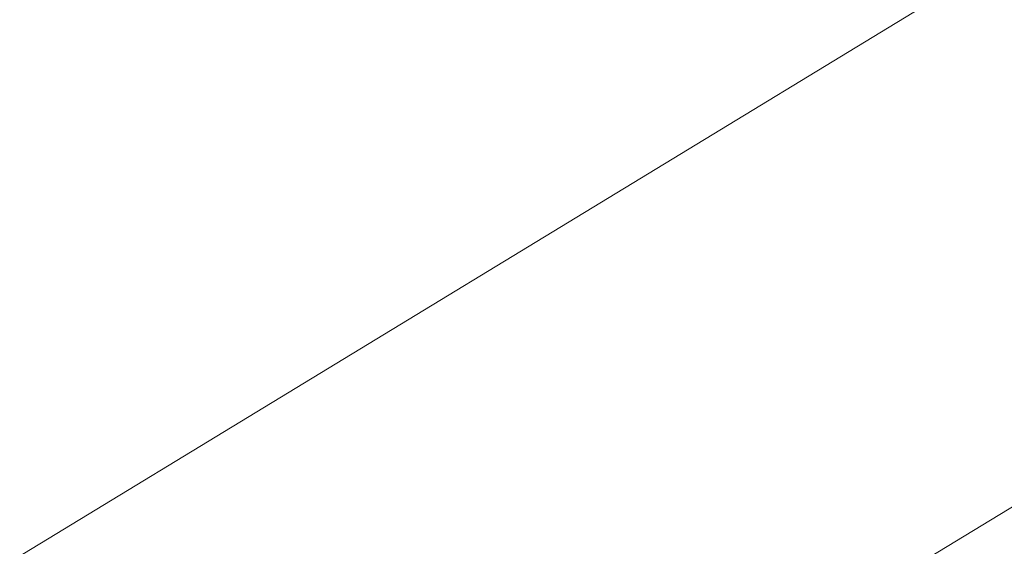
# Model space of a CAD drawing. Extents: x 1620613 to 1693141, y 557269 to 607790.
# Tile 682 of 1056: x 1620831.323 to 1620831.708, y 607315.055 to 607315.261. Entities that reach past the tile are written whole.
import ezdxf

# ---------------------------------------------------------------- set-up
doc = ezdxf.new("R2010")
doc.units = 0
doc.header["$LTSCALE"] = 10
doc.header["$MEASUREMENT"] = 0
for name, pattern in [('DGN Style 2', [7.346996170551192, 4.408197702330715, -2.938798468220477]), ('DGN Style 3', [10.28579463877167, 7.346996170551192, -2.938798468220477]), ('DGN Style 5', [5.142897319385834, 2.204098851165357, -2.938798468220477])]:
    doc.linetypes.add(name, pattern=pattern)
for name, color, linetype, lineweight in [('DT_X_Contour_Minor', 136, 'DGN Style 3', 0), ('PV_X_Driveway', 7, 'DGN Style 5', 0), ('SV_X_Top_of_Bank', 97, 'DGN Style 2', 0)]:
    doc.layers.add(name, color=color, linetype=linetype, lineweight=lineweight)

# ---------------------------------------------------------------- blocks, each defined once
blk = doc.blocks.new('*U1004')
at = {"layer": 'DT_X_Contour_Minor', "transparency": 33554559, "flags": 128}
for points, elevation in [([(-15.21616715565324, 53.13950447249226), (-19.81874134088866, 49.86354265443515), (-20.72156229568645, 49.22141635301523), (-21.45749336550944, 48.69902108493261), (-22.02653455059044, 48.29635685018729), (-22.42868585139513, 48.01342364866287), (-23.27856947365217, 47.41857648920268), (-23.80416834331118, 46.98556298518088), (-24.74355223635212, 46.13265784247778), (-26.09672115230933, 44.85986106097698), (-27.86367509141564, 43.16717264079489), (-33.12726562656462, 38.09348133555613), (-34.87997650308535, 36.41065848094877), (-36.19041623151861, 35.16745839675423), (-37.05858481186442, 34.36388108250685), (-37.48448224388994, 33.99992653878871), (-38.03051386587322, 33.61554478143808), (-38.21858775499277, 33.48693160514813), (-38.37328570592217, 33.38937839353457), (-38.49460771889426, 33.32288514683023), (-38.5825537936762, 33.28745186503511), (-38.77257540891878, 33.23437640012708), (-38.88521126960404, 33.17604471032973), (-39.08060264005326, 33.04085623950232), (-39.3587495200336, 32.82881098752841), (-39.71965190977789, 32.53990895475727), (-40.79239896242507, 31.66702782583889), (-41.21281239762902, 31.37527341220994), (-41.66949241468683, 31.15467101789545), (-42.16243901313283, 31.00522064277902), (-42.6916521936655, 30.92692228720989), (-44.15124278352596, 30.8129960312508), (-44.65910627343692, 30.77541925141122), (-45.08800380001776, 30.74813360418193), (-45.43793536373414, 30.73113908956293), (-45.7089009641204, 30.72443570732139), (-46.78915318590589, 30.71716589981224), (-50.25550565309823, 29.22997960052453), (-51.06818505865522, 28.88110715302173), (-52.02064364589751, 28.47185536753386), (-53.11288141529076, 28.00222424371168), (-54.34489836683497, 27.47221378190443), (-57.81664914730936, 25.97834676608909), (-59.108489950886, 25.4196177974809), (-60.38019927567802, 24.86383115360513), (-61.63177712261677, 24.31098683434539), (-62.86322349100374, 23.76108483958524), (-66.12023850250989, 22.29860262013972), (-67.36429721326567, 21.74074830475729), (-68.65371208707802, 21.16404702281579), (-69.9884831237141, 20.56849877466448), (-71.36861032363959, 19.95410356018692), (-75.10942440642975, 18.29058703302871), (-76.51567851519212, 17.66446206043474), (-77.92883027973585, 17.03372453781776), (-79.34887969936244, 16.39837446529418), (-80.77582677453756, 15.75841184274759), (-84.59021584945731, 14.04569478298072), (-85.96780275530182, 13.42649090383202), (-87.23977166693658, 12.8534170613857), (-88.40612258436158, 12.32647325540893), (-89.46685550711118, 11.84565948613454), (-92.15465264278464, 10.62499615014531), (-93.16140094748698, 10.16824392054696), (-94.16579800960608, 9.713484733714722), (-95.16784382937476, 9.260718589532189), (-96.16753840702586, 8.809945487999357), (-98.83025562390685, 7.610541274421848), (-99.75191201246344, 7.19545492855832), (-100.5198432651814, 6.84974905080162), (-101.1340493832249, 6.573423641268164), (-101.5945303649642, 6.366478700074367), (-102.6175128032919, 5.907132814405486), (-103.011255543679, 5.728681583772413), (-103.425246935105, 5.537837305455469), (-103.8594869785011, 5.334599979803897), (-104.3139756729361, 5.1189696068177), (-105.5529437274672, 4.527431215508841), (-105.9805033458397, 4.32358178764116), (-106.3339561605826, 4.1556872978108), (-106.613302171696, 4.023747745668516), (-106.818541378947, 3.927763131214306), (-107.2670368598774, 3.719744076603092), (-107.4843943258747, 3.619638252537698), (-107.8000951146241, 3.475335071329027), (-108.2141392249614, 3.286834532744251), (-108.7265266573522, 3.054136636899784), (-110.2240175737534, 2.374679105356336), (-110.7152033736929, 2.152073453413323), (-111.0656425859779, 1.993849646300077), (-111.2753352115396, 1.900007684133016), (-111.3442812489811, 1.870547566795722), (-111.3404752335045, 1.87782971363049), (-111.3429190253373, 1.878463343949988), (-111.3531049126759, 1.874902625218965), (-111.371032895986, 1.867147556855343), (-111.3967029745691, 1.855198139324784), (-111.4754793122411, 1.817740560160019), (-111.5018743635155, 1.805381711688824), (-111.5219772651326, 1.796398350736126), (-111.5357880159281, 1.79079047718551), (-111.5433066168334, 1.788558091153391), (-111.5549666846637, 1.787105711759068), (-111.5624210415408, 1.784814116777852), (-111.5760390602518, 1.779028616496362), (-111.5958207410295, 1.769749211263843), (-111.6217660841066, 1.756975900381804), (-111.6991718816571, 1.718255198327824), (-111.7342200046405, 1.700687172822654), (-111.7813100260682, 1.677023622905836), (-111.8404419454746, 1.647264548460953), (-111.9116157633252, 1.611409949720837), (-112.2718580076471, 1.429865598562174), (-113.0350606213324, -0.2474059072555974), (-113.2177541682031, -0.6502334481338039), (-113.4387479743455, -1.13988542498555), (-113.6980420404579, -1.716361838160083), (-113.9956363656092, -2.379662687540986), (-114.8402882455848, -4.264230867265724), (-115.2146300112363, -4.99066763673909), (-115.7041663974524, -5.756551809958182), (-116.3088974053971, -6.561883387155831), (-117.0288230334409, -7.406662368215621), (-120.6572634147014, -11.44100822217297), (-121.7109238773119, -12.4702595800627), (-121.9242665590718, -12.67251216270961), (-122.1127258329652, -12.838162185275), (-122.2763016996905, -12.96720964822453), (-122.4149941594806, -13.0596545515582), (-122.7516628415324, -13.25737088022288), (-123.1181484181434, -13.47519358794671), (-123.9651036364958, -13.98037446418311), (-125.2925284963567, -14.77291350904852), (-127.1004229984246, -15.85281072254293), (-132.5621011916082, -19.11568085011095), (-134.3564604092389, -20.18775530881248), (-135.643279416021, -20.95682608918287), (-136.4225582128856, -21.4228931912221), (-136.6942967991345, -21.5859566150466), (-136.7422127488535, -21.61678750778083), (-136.7928334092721, -21.64935871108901), (-136.9087584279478, -21.72394915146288), (-137.0899878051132, -21.84055882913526), (-137.3365215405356, -21.99918774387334), (-138.0810173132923, -22.47822383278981), (-138.3978712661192, -22.6746115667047), (-138.790061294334, -22.90449770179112), (-139.2575873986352, -23.16788223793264), (-139.8004495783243, -23.46476517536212), (-142.5095905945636, -24.92838181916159), (-153.1870326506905, -30.13426355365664), (-155.2248335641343, -31.12493864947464), (-156.7621897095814, -31.86587176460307), (-157.7991010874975, -32.35706289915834), (-158.3355676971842, -32.59851205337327), (-159.0988856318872, -32.90938715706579), (-159.3740378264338, -33.02320973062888), (-159.6270059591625, -33.13152112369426), (-159.8577900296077, -33.23432133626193), (-160.0663900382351, -33.33161036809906), (-160.5930779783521, -33.58369954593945), (-160.8051329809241, -33.66154300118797), (-161.0462820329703, -33.70600648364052), (-161.3165251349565, -33.71708999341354), (-161.615862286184, -33.69479353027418), (-162.4528867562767, -33.59082966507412), (-162.9269289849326, -33.66899306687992), (-163.721287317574, -33.98145617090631), (-164.8359617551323, -34.52821897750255), (-166.2709522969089, -35.30928148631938), (-170.5246818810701, -37.7045144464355), (-172.1231266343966, -38.57648387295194), (-173.7281637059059, -39.39596743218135), (-175.339793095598, -40.16296512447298), (-176.9580148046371, -40.87747694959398), (-181.2820624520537, -42.71286066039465), (-182.7909117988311, -43.35069092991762), (-184.0744241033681, -43.88764395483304), (-185.1325993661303, -44.32371973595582), (-185.9654375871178, -44.65891827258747), (-187.8858901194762, -45.41827804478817), (-188.520472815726, -45.67012349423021), (-188.9838815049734, -45.85614001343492), (-189.2761161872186, -45.97632760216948), (-189.3971768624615, -46.0306862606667), (-189.4917733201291, -46.08787077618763), (-189.8211518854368, -46.28819430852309), (-190.7383402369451, -46.84627651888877), (-192.2433383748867, -47.76211740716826), (-194.3361462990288, -49.03571697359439), (-200.7007138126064, -52.90899405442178), (-202.8180694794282, -54.19743101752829), (-204.3967108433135, -55.15778409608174), (-205.4366379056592, -55.79005328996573), (-205.9378506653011, -56.09423859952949), (-206.5561322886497, -56.46795424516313), (-206.8614067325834, -56.64589492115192), (-207.3135188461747, -56.89943021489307), (-207.912468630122, -57.22856012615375), (-208.6582560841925, -57.63328465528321), (-212.4812187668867, -59.69838656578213), (-217.9525532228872, -61.78625121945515), (-218.9816974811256, -62.17902329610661), (-219.7242726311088, -62.46254038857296), (-220.1802786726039, -62.63680249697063), (-220.3497156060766, -62.70180962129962), (-220.4194552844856, -62.72948864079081), (-220.8007980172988, -62.87632058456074), (-221.8925214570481, -63.29605715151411), (-223.6946256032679, -63.98869834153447), (-226.2071104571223, -64.95424415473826), (-233.8542443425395, -67.8929058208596), (-236.4554405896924, -68.89391066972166), (-238.5236789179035, -69.69292896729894), (-240.0589593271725, -70.28996071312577), (-241.0612818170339, -70.68500590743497), (-243.0235312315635, -71.46914435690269), (-243.7578034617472, -71.7613185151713), (-244.4889330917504, -72.04973715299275), (-245.2169201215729, -72.33440027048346), (-245.9417645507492, -72.61530786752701), (-247.8704928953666, -73.35938743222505), (-248.5630352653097, -73.6199460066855), (-249.1941161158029, -73.8435620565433), (-249.7637354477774, -74.0302355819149), (-250.271893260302, -74.17996658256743), (-251.5450320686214, -74.52999255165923), (-252.0702619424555, -74.6602527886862), (-252.691097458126, -74.78851402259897), (-253.4075386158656, -74.91477625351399), (-254.2195854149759, -75.03903948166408), (-256.5125177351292, -75.36774275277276), (-256.9049860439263, -75.59858398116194), (-256.3626917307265, -76.04458021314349), (-254.8856347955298, -76.705731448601), (-252.4738152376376, -77.58203768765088), (-244.7959462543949, -80.20572766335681), (-242.204642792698, -81.01907846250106), (-240.1891341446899, -81.49136337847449), (-238.7494203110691, -81.62258241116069), (-237.8855012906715, -81.41273556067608), (-236.3494436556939, -80.39838944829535), (-235.4562545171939, -80.28305411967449), (-233.928730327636, -80.69780771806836), (-231.7668710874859, -81.64265024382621), (-228.9706767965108, -83.11758169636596), (-220.6683786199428, -87.75751747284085), (-217.8834685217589, -89.27032145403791), (-215.7554618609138, -90.32878156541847), (-214.2843586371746, -90.93289780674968), (-213.4701588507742, -91.08267017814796), (-212.174830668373, -90.87627134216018), (-211.6545913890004, -90.75436087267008), (-211.0653696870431, -90.54342859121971), (-210.4071655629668, -90.2434744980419), (-209.6799790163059, -89.85449859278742), (-207.6488383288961, -88.69853376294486), (-206.8963358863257, -88.28145190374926), (-206.1621840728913, -87.89717994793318), (-205.4463828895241, -87.54571789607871), (-204.7489323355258, -87.22706574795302), (-202.9135316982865, -86.42107322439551), (-202.161806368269, -86.10027413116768), (-201.2831808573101, -85.74237124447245), (-200.277655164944, -85.347364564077), (-199.1452292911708, -84.91525409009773), (-195.9562267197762, -83.71348776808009), (-194.8143689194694, -83.26692920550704), (-193.7805474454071, -82.82857825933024), (-192.8547622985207, -82.39843492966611), (-192.0370134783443, -81.97649921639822), (-190.0003983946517, -80.86228080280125), (-189.2093401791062, -80.45351616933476), (-188.3636268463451, -80.06288607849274), (-187.4632583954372, -79.69039053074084), (-186.5082348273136, -79.33602952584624), (-183.88863182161, -78.41524623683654), (-183.0039409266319, -78.10315325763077), (-182.3145704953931, -77.85746178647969), (-181.8205205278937, -77.67817182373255), (-181.5217910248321, -77.56528336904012), (-180.9856063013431, -77.35278283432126), (-180.6732185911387, -77.23195806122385), (-180.1381940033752, -77.02885914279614), (-179.3805325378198, -76.74348607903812), (-178.4002341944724, -76.37583887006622), (-175.4892561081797, -75.28574745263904), (-174.2415284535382, -74.81242216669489), (-172.6815790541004, -74.21001487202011), (-170.8094079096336, -73.47852556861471), (-168.6250150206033, -72.6179542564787), (-162.3836716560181, -70.15098807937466), (-160.3075015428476, -69.33094668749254), (-158.7599987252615, -68.72104714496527), (-157.7411632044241, -68.32128945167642), (-157.2509949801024, -68.131673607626), (-156.6487694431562, -67.906220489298), (-156.3778641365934, -67.78612823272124), (-156.0168173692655, -67.59494130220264), (-155.5656291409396, -67.33265969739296), (-155.0242994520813, -66.99928341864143), (-153.4605650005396, -66.01548710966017), (-152.8529017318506, -65.65113033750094), (-152.2027127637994, -65.29590725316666), (-151.5099980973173, -64.94981785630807), (-150.7747577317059, -64.61286214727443), (-148.7574158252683, -63.72649183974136), (-147.8165163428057, -63.32364140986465), (-146.5068243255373, -62.77986785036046), (-144.8283397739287, -62.09517116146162), (-142.7810626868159, -61.26955134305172), (-136.8299337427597, -58.88000098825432), (-134.7873558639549, -58.07134284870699), (-133.1229689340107, -57.4375311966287), (-131.8367729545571, -56.97856603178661), (-130.9287679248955, -56.69444735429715), (-129.0116757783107, -56.16992619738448), (-128.3709055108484, -55.98933264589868), (-127.8864138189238, -55.84094285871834), (-127.5582007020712, -55.72475683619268), (-127.3862661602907, -55.64077457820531), (-127.1361454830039, -55.45976024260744), (-127.0158877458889, -55.40442056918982), (-126.8427050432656, -55.37416230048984), (-126.6165973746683, -55.36898543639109), (-126.3375647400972, -55.38888997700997), (-125.5229110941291, -55.47541062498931), (-125.2490449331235, -55.50724031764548), (-125.0384366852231, -55.53783890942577), (-124.8910863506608, -55.56720640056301), (-124.8069939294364, -55.59534279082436), (-124.5621644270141, -55.72377337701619), (-121.6953630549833, -54.43029862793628), (-121.1401926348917, -54.18145993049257), (-120.7033105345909, -53.98929015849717), (-120.3847167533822, -53.85378931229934), (-120.1844112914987, -53.77495739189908), (-119.8079811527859, -53.64029750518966), (-119.6632141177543, -53.58463066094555), (-119.5112356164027, -53.51862504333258), (-119.3520456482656, -53.44228065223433), (-119.1856442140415, -53.35559748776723), (-118.732291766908, -53.11065735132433), (-118.5813705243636, -53.02933177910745), (-118.4686211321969, -52.96906016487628), (-118.394043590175, -52.92984250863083), (-118.3576378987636, -52.91167881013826), (-118.3114518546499, -52.8913142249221), (-118.2843343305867, -52.87942948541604), (-118.2376212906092, -52.8590487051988), (-118.1713127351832, -52.8301718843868), (-118.0854086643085, -52.79279902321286), (-117.8302037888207, -52.68181000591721), (-117.7463434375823, -52.64520010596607), (-117.6861660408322, -52.61861216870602), (-117.6496715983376, -52.60204619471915), (-117.6368601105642, -52.59550218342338), (-117.634273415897, -52.59141410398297), (-117.5621176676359, -52.55989399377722), (-117.3475904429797, -52.4683997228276), (-116.9906917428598, -52.31693129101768), (-116.4914215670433, -52.10548869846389), (-114.970205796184, -51.46167623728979), (-114.4185916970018, -51.22624495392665), (-113.9046612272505, -51.00281044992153), (-113.4284143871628, -50.79137272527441), (-112.9898511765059, -50.59193177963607), (-111.8705941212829, -50.07608496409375), (-111.4361631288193, -49.87686495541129), (-110.9723129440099, -49.66609004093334), (-110.479043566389, -49.44376022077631), (-109.9563549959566, -49.20987549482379), (-108.5232932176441, -48.57077635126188), (-107.9104807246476, -48.29830772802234), (-107.1468395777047, -47.96022621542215), (-106.2323697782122, -47.55653181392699), (-105.1670713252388, -47.08722452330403), (-102.1251705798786, -45.74825456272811), (-100.9267181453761, -45.21956756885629), (-99.6127864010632, -44.63773405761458), (-98.18337534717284, -44.00275402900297), (-96.63848498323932, -43.31462748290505), (-92.36480493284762, -41.40876133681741), (-90.7662950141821, -40.69468151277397), (-89.1760252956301, -39.98184164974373), (-87.59399577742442, -39.27024174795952), (-86.02020645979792, -38.55988180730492), (-81.83442187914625, -36.66724191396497), (-80.35566188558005, -35.99873885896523), (-79.05872034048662, -35.41270961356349), (-77.94359724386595, -34.90915417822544), (-77.01029259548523, -34.48807255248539), (-74.76390479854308, -33.47515329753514), (-73.82803864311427, -33.05414123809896), (-72.70523102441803, -32.55079450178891), (-71.39548194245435, -31.96511308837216), (-69.89879139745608, -31.29709699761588), (-65.65836132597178, -29.40594118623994), (-64.17550338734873, -28.7438384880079), (-62.90725212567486, -28.17589725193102), (-61.85360754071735, -27.70211747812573), (-61.01456963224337, -27.32249916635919), (-59.06327744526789, -26.43573228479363), (-58.40143171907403, -26.13440883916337), (-57.87936368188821, -25.89551366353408), (-57.49707333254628, -25.71904675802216), (-57.25456067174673, -25.60500812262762), (-56.79423049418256, -25.38414278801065), (-56.61580828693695, -25.29798916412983), (-56.42578929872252, -25.20517729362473), (-56.2241735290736, -25.1057071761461), (-56.01096097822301, -24.99957881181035), (-55.42693180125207, -24.70769217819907), (-55.17584401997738, -24.58463789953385), (-54.86060255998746, -24.43439003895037), (-54.48120742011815, -24.25694859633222), (-54.03765860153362, -24.05231357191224), (-52.76932351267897, -23.47036206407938), (-52.35306644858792, -23.27972813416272), (-52.05554657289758, -23.14428997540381), (-51.8767638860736, -23.0640475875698), (-51.81671838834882, -23.03900097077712), (-51.81491331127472, -23.04580435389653), (-51.80586088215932, -23.04392634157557), (-51.78005740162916, -23.03318976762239), (-51.73750286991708, -23.01359463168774), (-51.67819728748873, -22.98514093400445), (-51.49771433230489, -22.8974529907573), (-51.39857034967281, -22.84935450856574), (-51.23650061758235, -22.77082501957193), (-51.01150513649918, -22.66186452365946), (-50.72358390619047, -22.52247302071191), (-49.23312474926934, -21.80097365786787), (-49.14244847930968, -20.03365444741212), (-49.00203839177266, -19.51154287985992), (-48.6196693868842, -18.70263069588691), (-47.99534146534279, -17.6069178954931), (-47.12905462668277, -16.22440447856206), (-44.4963445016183, -12.15530121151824), (-43.46803317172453, -10.75049285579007), (-42.35763177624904, -9.587895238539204), (-41.16514031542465, -8.667508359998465), (-39.89055878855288, -7.989332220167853), (-36.38222129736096, -6.503810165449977), (-35.20540522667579, -6.00551539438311), (-34.30621013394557, -5.624772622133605), (-33.68463601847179, -5.361581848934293), (-33.34068288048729, -5.215943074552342), (-32.79363581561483, -4.984309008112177), (-32.37782533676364, -4.731976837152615), (-31.5406792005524, -4.148705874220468), (-30.2821974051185, -3.234496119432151), (-28.60237995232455, -1.989347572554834), (-23.56108586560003, 1.772300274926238), (-21.76660683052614, 3.090607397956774), (-20.1641402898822, 4.224292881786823), (-18.75368624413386, 5.173356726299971), (-17.53524469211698, 5.937798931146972), (-14.54208387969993, 7.730149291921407), (-13.53872524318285, 8.334381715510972), (-12.77351994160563, 8.802816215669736), (-12.24646797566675, 9.1354527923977), (-11.95756934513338, 9.332291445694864), (-11.50471077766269, 9.676130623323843), (-11.13367417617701, 9.918347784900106), (-10.3602082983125, 10.38711988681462), (-9.184313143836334, 11.08244692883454), (-7.605988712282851, 12.00432891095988), (-2.860551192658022, 14.76475411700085), (-1.204194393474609, 15.72995997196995), (0.2057978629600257, 16.5552586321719), (1.369425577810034, 17.24065009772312), (2.286688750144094, 17.78613436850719), (4.404237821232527, 19.05421616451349), (5.349744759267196, 19.62845602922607), (6.598103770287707, 20.40011427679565), (8.149314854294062, 21.36919090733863), (10.00337801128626, 22.5356859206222), (15.35134919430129, 25.90956379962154), (17.17177361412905, 27.06607961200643), (18.62206848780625, 28.00521863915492), (19.70223381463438, 28.72698088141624), (20.41226959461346, 29.23136633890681), (21.81219227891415, 30.28655851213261), (22.32136375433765, 30.52013040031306), (22.79893616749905, 30.42945193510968), (23.24490951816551, 30.01452311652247), (23.6592838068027, 29.27534394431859), (25.5192993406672, 25.06925698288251)], 0.2000414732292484), ([(-17.45736527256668, 52.90326992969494), (-21.39895877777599, 50.0977725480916), (-22.17212463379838, 49.54786270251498), (-22.80236784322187, 49.10048918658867), (-23.28968840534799, 48.75565200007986), (-23.63408632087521, 48.51335114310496), (-24.36191723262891, 48.00393063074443), (-24.86158497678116, 47.58533965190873), (-25.8147150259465, 46.71163209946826), (-27.22130737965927, 45.38280797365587), (-29.08136203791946, 43.59886727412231), (-34.64612420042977, 38.23486997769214), (-36.47441867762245, 36.47166088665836), (-37.78573048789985, 35.20503158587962), (-38.58005963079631, 34.43498207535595), (-38.85740610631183, 34.16151235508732), (-38.94539676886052, 34.04400650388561), (-38.93639807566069, 34.00681650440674), (-38.93534537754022, 33.99954533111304), (-38.93604386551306, 33.99367038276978), (-38.93849353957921, 33.98919165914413), (-38.94269439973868, 33.98610916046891), (-38.95623160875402, 33.97975079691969), (-38.96354734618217, 33.97610134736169), (-38.97534165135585, 33.96992177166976), (-38.99161452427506, 33.96121206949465), (-39.01236596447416, 33.94997224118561), (-39.11965601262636, 33.89161608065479), (-41.00425999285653, 32.35813691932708), (-41.41850579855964, 32.06585747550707), (-41.85355579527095, 31.84622449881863), (-42.30940998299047, 31.69923798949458), (-42.78606836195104, 31.62489794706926), (-45.05901724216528, 31.44748617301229), (-45.41155417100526, 31.3261421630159), (-45.47864930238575, 31.30298905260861), (-45.52884744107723, 31.28553429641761), (-45.56214858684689, 31.27377789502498), (-45.57855274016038, 31.26771984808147), (-45.60682844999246, 31.25629857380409), (-45.61209900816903, 31.25412344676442), (-45.61557950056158, 31.25263748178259), (-45.6172699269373, 31.25184067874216), (-45.61939097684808, 31.2506347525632), (-45.6221740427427, 31.24922665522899), (-45.63966620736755, 31.24067520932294), (-45.69890002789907, 31.21193393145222), (-45.82608510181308, 31.15654833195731), (-46.17424678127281, 31.00658998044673), (-46.74338506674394, 30.76205887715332), (-47.53349995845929, 30.42295502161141), (-49.93510847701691, 29.39258107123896), (-50.87372427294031, 28.98969278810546), (-51.88836527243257, 28.55380840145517), (-52.97903147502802, 28.08492791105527), (-54.14572288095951, 27.5830513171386), (-57.35826690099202, 26.20071892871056), (-58.58553470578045, 25.6693915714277), (-59.85793010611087, 25.11215879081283), (-61.17545310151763, 24.52902058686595), (-62.53810369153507, 23.91997695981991), (-66.2320087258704, 22.26132005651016), (-67.60640780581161, 21.64488324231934), (-68.95917626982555, 21.0395654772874), (-70.29031411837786, 20.44536676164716), (-71.5998213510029, 19.8622870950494), (-75.06299981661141, 18.3222333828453), (-76.39654123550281, 17.72836383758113), (-77.7997816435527, 17.10179548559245), (-79.27272104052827, 16.44252832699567), (-80.81535942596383, 15.7505623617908), (-85.0219937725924, 13.86172137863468), (-86.5189906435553, 13.18894839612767), (-87.85500549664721, 12.58726018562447), (-89.03003833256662, 12.05665674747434), (-90.04408915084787, 11.5971380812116), (-92.53358197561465, 10.46653466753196), (-93.46605290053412, 10.0434813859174), (-94.39634605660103, 9.622274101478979), (-95.32446144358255, 9.202912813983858), (-96.25039906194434, 8.785397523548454), (-98.7166623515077, 7.674484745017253), (-99.58089384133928, 7.285275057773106), (-100.32389084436, 6.950830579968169), (-100.9456533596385, 6.671151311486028), (-101.4461813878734, 6.446237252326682), (-102.6192768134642, 5.919486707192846), (-103.0579989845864, 5.720960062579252), (-103.4943439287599, 5.520443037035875), (-103.9283116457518, 5.317935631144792), (-104.3599021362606, 5.113437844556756), (-105.5076404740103, 4.565456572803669), (-105.9101584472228, 4.373629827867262), (-106.2569086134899, 4.209135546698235), (-106.5478909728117, 4.071973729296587), (-106.7831055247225, 3.962144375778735), (-107.3359872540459, 3.705709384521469), (-107.582444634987, 3.592054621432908), (-107.907155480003, 3.44341657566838), (-108.3101197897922, 3.25979524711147), (-108.7913375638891, 3.041190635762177), (-110.1789229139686, 2.411600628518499), (-110.6338851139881, 2.205665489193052), (-110.9580827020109, 2.060052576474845), (-111.1515156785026, 1.974761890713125), (-111.214184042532, 1.949793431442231), (-111.2069468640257, 1.96364050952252), (-111.2115937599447, 1.964845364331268), (-111.2309623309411, 1.958074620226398), (-111.2650525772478, 1.943328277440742), (-111.3138644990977, 1.920606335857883), (-111.4636585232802, 1.849380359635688), (-111.5138489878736, 1.825879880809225), (-111.5520748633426, 1.808797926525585), (-111.5783361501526, 1.798134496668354), (-111.5926328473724, 1.793889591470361), (-111.6148045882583, 1.791127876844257), (-111.6289791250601, 1.786770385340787), (-111.6548739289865, 1.775769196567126), (-111.6924890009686, 1.758124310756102), (-111.7418243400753, 1.733835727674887), (-111.8890122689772, 1.660207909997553), (-111.9556566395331, 1.62680212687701), (-112.0451988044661, 1.581805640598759), (-112.1576387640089, 1.525218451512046), (-112.2929765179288, 1.457040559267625), (-112.9779808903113, 1.111832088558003), (-114.4292185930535, -2.077517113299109), (-114.7156034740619, -2.707376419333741), (-114.9527991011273, -3.230090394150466), (-115.140805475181, -3.645659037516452), (-115.2796225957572, -3.954082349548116), (-115.5842159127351, -4.633684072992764), (-115.7192088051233, -4.895647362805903), (-115.8957424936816, -5.171835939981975), (-116.1138169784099, -5.46224980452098), (-116.373432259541, -5.766888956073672), (-117.6818987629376, -7.221730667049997), (-120.7368154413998, -10.20587712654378), (-121.3553677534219, -10.7922755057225), (-121.9017746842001, -11.27255073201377), (-122.3760362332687, -11.64670280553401), (-122.7781524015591, -11.91473172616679), (-123.7542683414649, -12.48797797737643), (-124.3046113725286, -12.81351193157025), (-125.2235535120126, -13.36017910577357), (-126.5110947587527, -14.1279794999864), (-128.1672351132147, -15.11691311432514), (-133.0750748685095, -18.04891371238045), (-134.6900997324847, -19.01396191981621), (-135.8542945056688, -19.71010609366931), (-136.5676591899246, -20.13734623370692), (-136.8301937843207, -20.29568234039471), (-136.929179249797, -20.35937324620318), (-137.0337521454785, -20.42665931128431), (-137.273231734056, -20.58074932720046), (-137.6476180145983, -20.82164329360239), (-138.1569109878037, -21.14934121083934), (-139.6949011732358, -22.1389409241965), (-140.3494626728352, -22.54464155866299), (-141.1596545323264, -23.01954367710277), (-142.125476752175, -23.56364727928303), (-143.2469293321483, -24.17695236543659), (-148.8435122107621, -27.20051289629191), (-155.6668337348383, -30.52728392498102), (-156.9690717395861, -31.16036576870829), (-157.9515050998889, -31.63385228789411), (-158.6141338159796, -31.9477434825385), (-158.9569578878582, -32.10203935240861), (-159.4447492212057, -32.30070123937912), (-159.6311749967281, -32.37850830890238), (-159.8246088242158, -32.46293310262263), (-160.0250507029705, -32.55397562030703), (-160.232500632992, -32.65163586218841), (-160.7950445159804, -32.9208868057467), (-161.0059018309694, -33.00597154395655), (-161.2165658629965, -33.05928755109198), (-161.4270366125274, -33.08083482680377), (-161.6373140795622, -33.07061337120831), (-162.1977962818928, -33.00099784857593), (-162.5945986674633, -33.09803384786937), (-163.3646441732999, -33.44135348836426), (-164.5079327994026, -34.03095676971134), (-166.0244645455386, -34.86684369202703), (-170.5662066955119, -37.42425367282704), (-172.2728793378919, -38.35526261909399), (-173.9865906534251, -39.23023197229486), (-175.7073406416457, -40.04916173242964), (-177.435129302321, -40.81205189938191), (-182.0519506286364, -42.77170622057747), (-183.6363930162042, -43.44221749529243), (-184.9271041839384, -43.98401057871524), (-185.9240841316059, -44.39708547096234), (-186.6273328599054, -44.68144217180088), (-188.1110211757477, -45.26810245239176), (-188.6012821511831, -45.46267125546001), (-188.9592988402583, -45.60638245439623), (-189.1850712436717, -45.69923604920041), (-189.2785993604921, -45.74123203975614), (-189.3516819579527, -45.78541120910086), (-189.6950575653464, -45.99428155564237), (-190.6703724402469, -46.58775821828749), (-192.2776265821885, -47.56584119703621), (-194.5168199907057, -48.92853049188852), (-201.330588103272, -53.07517703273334), (-203.5688460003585, -54.43730063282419), (-205.1732936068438, -55.41368652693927), (-206.143930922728, -56.00433471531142), (-206.4807579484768, -56.20924519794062), (-206.5338829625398, -56.24135621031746), (-206.56011325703, -56.25664552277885), (-206.5989603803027, -56.27843020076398), (-206.6504243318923, -56.30671024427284), (-206.71450511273, -56.34148565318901), (-207.042988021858, -56.51892674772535), (-216.8652858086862, -60.26712173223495), (-218.7128353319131, -60.9722375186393), (-220.04592770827, -61.48121559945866), (-220.8645629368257, -61.79405597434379), (-221.1687410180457, -61.91075864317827), (-221.2939397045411, -61.96044881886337), (-221.6560887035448, -62.10013437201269), (-222.648636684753, -62.48192339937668), (-224.2715836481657, -63.10581590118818), (-226.5249295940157, -63.97181187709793), (-233.3743840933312, -66.60393911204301), (-235.7518862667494, -67.51956538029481), (-237.7473019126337, -68.29234875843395), (-239.3606310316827, -68.92228924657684), (-240.5918736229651, -69.40938684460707), (-243.3657384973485, -70.51785658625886), (-244.3541457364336, -70.9117544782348), (-245.2389687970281, -71.2620958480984), (-246.0202076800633, -71.56888069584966), (-246.6978623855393, -71.83210902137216), (-248.3668293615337, -72.47597585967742), (-248.9959418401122, -72.7096468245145), (-249.6315540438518, -72.92775959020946), (-250.2736659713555, -73.1303141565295), (-250.922277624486, -73.31731052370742), (-252.6605749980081, -73.79522323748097), (-253.3777047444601, -73.97307582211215), (-254.2253709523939, -74.14819904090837), (-255.2035736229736, -74.32059289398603), (-256.3123127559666, -74.49025738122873), (-259.4429990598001, -74.9390568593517), (-259.9788609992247, -75.2542390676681), (-259.2384320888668, -75.86318608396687), (-257.2217123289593, -76.76589790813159), (-253.9287017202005, -77.96237454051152), (-243.4456189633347, -81.5446653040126), (-239.9443442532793, -82.67948381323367), (-237.3028321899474, -83.39722126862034), (-235.5210827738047, -83.69787767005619), (-234.599096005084, -83.58145301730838), (-233.2868148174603, -82.71487920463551), (-232.5237475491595, -82.61634619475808), (-231.218756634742, -82.97067752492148), (-229.3718420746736, -83.77787319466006), (-226.9830038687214, -85.03793320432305), (-219.8902037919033, -89.00191234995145), (-217.497983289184, -90.29225249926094), (-215.6409218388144, -91.19028858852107), (-214.3190194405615, -91.6960206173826), (-213.532276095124, -91.80944858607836), (-212.1478392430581, -91.58885108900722), (-211.5918114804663, -91.45855411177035), (-210.9620558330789, -91.23311130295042), (-210.2585722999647, -90.91252266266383), (-209.4813608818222, -90.49678819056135), (-207.310493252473, -89.26130182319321), (-206.5328441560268, -88.82721764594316), (-205.8280475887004, -88.45157989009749), (-205.1961035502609, -88.13438855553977), (-204.6370120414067, -87.87564364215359), (-203.2432380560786, -87.26358576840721), (-202.625732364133, -87.00239332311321), (-201.8185457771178, -86.67785939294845), (-200.8216782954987, -86.28998397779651), (-199.63512991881, -85.83876707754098), (-196.2180930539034, -84.55106669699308), (-194.9945850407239, -84.07257631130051), (-193.8868386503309, -83.60288043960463), (-192.8948538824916, -83.14197908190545), (-192.018630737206, -82.68987223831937), (-189.8363845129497, -81.49598000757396), (-188.9887605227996, -81.05798606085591), (-188.0825732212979, -80.63942339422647), (-187.1178226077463, -80.2402920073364), (-186.0945086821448, -79.86059190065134), (-183.2875871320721, -78.87396665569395), (-182.3396351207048, -78.53955701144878), (-181.6009702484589, -78.276297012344), (-181.0715925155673, -78.08418665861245), (-180.7515019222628, -77.96322594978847), (-180.1769765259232, -77.73553025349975), (-179.8737207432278, -77.61785036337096), (-179.3948474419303, -77.4355824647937), (-178.7403566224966, -77.1887265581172), (-177.9102482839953, -76.87728264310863), (-175.4624693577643, -75.96064819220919), (-174.3456440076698, -75.53590440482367), (-172.8310021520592, -74.94914888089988), (-170.9185437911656, -74.20038162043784), (-168.6082689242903, -73.28960262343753), (-161.9171139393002, -70.64484298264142), (-159.6972275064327, -69.7679149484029), (-158.0559344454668, -69.12070057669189), (-156.9932347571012, -68.70319986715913), (-156.5091284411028, -68.51541282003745), (-155.9896360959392, -68.32093224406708), (-155.7559475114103, -68.21733815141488), (-155.4445010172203, -68.05241630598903), (-155.0552966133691, -67.82616670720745), (-154.5883343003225, -67.5385893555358), (-153.2394242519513, -66.68994607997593), (-152.7152412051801, -66.37564430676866), (-152.1543746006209, -66.06922144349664), (-151.5568244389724, -65.77067749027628), (-150.9225907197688, -65.480012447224), (-149.182389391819, -64.71541087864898), (-148.3115284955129, -64.34412459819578), (-147.0040968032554, -63.80371693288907), (-145.2600943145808, -63.09418788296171), (-143.0795210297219, -62.21553744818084), (-136.6825645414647, -59.64697444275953), (-134.4940270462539, -58.77966739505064), (-132.726131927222, -58.10416850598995), (-131.378879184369, -57.62047777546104), (-130.4522688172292, -57.32859520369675), (-128.5421643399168, -56.8059858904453), (-127.9128130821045, -56.63172460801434), (-127.4573376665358, -56.50089774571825), (-127.1757380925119, -56.41350530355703), (-127.0680143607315, -56.36954728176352), (-126.9710139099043, -56.26575682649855), (-126.7956728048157, -56.1396739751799), (-126.7287661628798, -56.11255874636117), (-126.6031924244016, -56.08524856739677), (-126.418951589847, -56.05774343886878), (-126.176043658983, -56.03004336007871), (-125.4500663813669, -55.9559165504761), (-125.2042487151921, -55.92880988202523), (-125.0112786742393, -55.90308498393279), (-124.8711562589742, -55.87874185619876), (-124.7838814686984, -55.85578049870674), (-124.6216121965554, -55.79639257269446), (-124.5715618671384, -55.77771408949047), (-124.5431128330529, -55.76621958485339), (-124.5362650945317, -55.76190905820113), (-124.5510186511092, -55.76478251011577), (-124.6191631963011, -55.78202368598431), (-124.5718470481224, -55.75624373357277), (-124.3787901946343, -55.66597299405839), (-124.0399926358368, -55.511211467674), (-123.555454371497, -55.29195915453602), (-122.0690313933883, -54.62129860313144), (-121.5602130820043, -54.39369512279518), (-121.1485753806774, -54.21388009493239), (-120.834118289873, -54.0818535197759), (-120.6168418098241, -53.99761539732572), (-120.1670120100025, -53.83669834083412), (-119.9940170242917, -53.77017708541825), (-119.8124044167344, -53.69130111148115), (-119.622174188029, -53.60007041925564), (-119.42332633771, -53.49648500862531), (-118.8815752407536, -53.20378428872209), (-118.7012260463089, -53.10660114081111), (-118.5664917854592, -53.03457723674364), (-118.4773724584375, -52.98771257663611), (-118.4338680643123, -52.96600716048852), (-118.378676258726, -52.94167170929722), (-118.3462711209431, -52.92746957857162), (-118.2904495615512, -52.90311477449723), (-118.211211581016, -52.86860729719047), (-118.108557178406, -52.82394714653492), (-117.8035902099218, -52.69131651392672), (-117.7033780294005, -52.64756809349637), (-117.6314667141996, -52.61579580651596), (-117.5878562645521, -52.59599965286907), (-117.5725466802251, -52.58817963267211), (-117.5694556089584, -52.58329442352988), (-117.5023191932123, -52.5537070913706), (-117.3032282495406, -52.46860900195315), (-116.9721827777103, -52.32800015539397), (-116.5091827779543, -52.1318805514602), (-115.0985767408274, -51.53488059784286), (-114.5787590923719, -51.31273690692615), (-114.0772606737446, -51.09405579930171), (-113.594081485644, -50.87883727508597), (-113.1292215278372, -50.66708133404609), (-111.914020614, -50.10701560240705), (-111.4423497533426, -49.89071825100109), (-110.938737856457, -49.6618754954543), (-110.4031849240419, -49.42048733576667), (-109.8356909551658, -49.16655377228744), (-108.2797856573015, -48.47267039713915), (-107.637205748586, -48.18686541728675), (-106.8763949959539, -47.84986300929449), (-105.9973533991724, -47.46166317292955), (-105.0000809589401, -47.02226590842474), (-102.1830466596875, -45.78227663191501), (-101.0416261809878, -45.27859689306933), (-99.730140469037, -44.69754963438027), (-98.24858952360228, -44.03913485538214), (-96.59697334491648, -43.3033525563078), (-91.96590989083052, -41.23810973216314), (-90.26453862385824, -40.47824782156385), (-88.63372241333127, -39.7475942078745), (-87.07346125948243, -39.0461488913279), (-85.58375516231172, -38.37391187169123), (-81.70527897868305, -36.62022421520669), (-80.33508533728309, -36.00080075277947), (-79.13336155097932, -35.4577961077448), (-78.1001076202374, -34.99121027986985), (-77.23532354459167, -34.60104326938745), (-75.15385914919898, -33.66248966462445), (-74.2553197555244, -33.25839136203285), (-73.12079987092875, -32.75001165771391), (-71.75029949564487, -32.13735055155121), (-70.14381862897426, -31.4204080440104), (-65.54522899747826, -29.36951948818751), (-63.95151954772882, -28.65803548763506), (-62.61933342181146, -28.0617499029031), (-61.54867061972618, -27.58066273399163), (-60.73953114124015, -27.21477398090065), (-58.93052363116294, -26.39266852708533), (-58.31693849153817, -26.11331703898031), (-57.83293870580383, -25.89184166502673), (-57.47852427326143, -25.72824240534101), (-57.25369519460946, -25.62251925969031), (-56.82693145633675, -25.41775902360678), (-56.65531035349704, -25.33478436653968), (-56.46051984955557, -25.23943057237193), (-56.24255994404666, -25.13169764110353), (-56.0014306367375, -25.01158557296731), (-55.32752661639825, -24.67478120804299), (-55.05126318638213, -24.53896794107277), (-54.72790091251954, -24.38413141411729), (-54.35743979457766, -24.21027162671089), (-53.93987983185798, -24.01738857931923), (-52.76358814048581, -23.47766943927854), (-52.37750348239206, -23.30100356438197), (-52.10146827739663, -23.1757952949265), (-51.93548252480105, -23.10204463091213), (-51.87954622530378, -23.07975157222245), (-51.87711536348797, -23.08891355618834), (-51.86492463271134, -23.08638447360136), (-51.83017558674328, -23.07192573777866), (-51.77286822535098, -23.04553734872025), (-51.69300254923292, -23.00721930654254), (-51.44994965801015, -22.88913165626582), (-51.31643438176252, -22.82435836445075), (-51.09817822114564, -22.71860422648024), (-50.7951811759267, -22.5718692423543), (-50.40744324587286, -22.38415341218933), (-48.4002708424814, -21.41252423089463), (-48.36751615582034, -20.77412141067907), (-48.22934931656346, -20.45036320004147), (-47.82888652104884, -19.75268977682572), (-47.16612776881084, -18.68110114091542), (-46.24107306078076, -17.23559729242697), (-43.42453256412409, -12.8823667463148), (-42.35470139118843, -11.39228932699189), (-41.25761324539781, -10.18697997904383), (-40.13326812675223, -9.266438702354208), (-38.98166603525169, -8.63066549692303), (-35.87438449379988, -7.314961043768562), (-34.83209626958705, -6.873628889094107), (-34.0356927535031, -6.536410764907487), (-33.48517394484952, -6.303306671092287), (-33.18053984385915, -6.174316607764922), (-32.69602851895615, -5.96916181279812), (-32.28319507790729, -5.712428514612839), (-31.40807824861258, -5.096094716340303), (-30.07067803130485, -4.120160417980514), (-28.27099442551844, -2.784625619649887), (-22.85546029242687, 1.256267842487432), (-20.95785962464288, 2.654420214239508), (-19.32670822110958, 3.818207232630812), (-17.96200608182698, 4.747628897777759), (-16.86375320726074, 5.442685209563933), (-14.29034455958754, 6.983681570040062), (-13.4230960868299, 7.5066692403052), (-12.75140715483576, 7.919884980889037), (-12.2752777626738, 8.223328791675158), (-11.99470791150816, 8.417000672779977), (-11.50726769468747, 8.787096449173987), (-11.10789761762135, 9.047810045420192), (-10.27536754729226, 9.552379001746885), (-9.009677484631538, 10.30080331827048), (-7.310827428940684, 11.2930829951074), (-2.203013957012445, 14.26430261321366), (-0.4445038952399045, 15.288643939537), (1.00016618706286, 16.13325320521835), (2.130996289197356, 16.79813040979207), (2.947986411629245, 17.28327555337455), (4.70817343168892, 18.33735318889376), (5.556006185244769, 18.85372868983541), (6.779364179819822, 19.61229696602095), (8.37824741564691, 20.61305801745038), (10.35265589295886, 21.85601184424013), (16.11844548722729, 25.49347908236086), (18.05360645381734, 26.71963120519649), (19.53474715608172, 27.66998714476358), (20.56186759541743, 28.34454690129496), (21.13496777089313, 28.7433104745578), (22.05787455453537, 29.43895175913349), (22.41446905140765, 29.54562768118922), (22.79207245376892, 29.34392448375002), (23.19068476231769, 28.83384216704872), (23.61030597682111, 28.01538073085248), (25.61755909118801, 23.47634274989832)], 0.6000414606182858)]:
    blk.add_lwpolyline(points, dxfattribs=dict(at, elevation=elevation))

msp = doc.modelspace()

# ---------------------------------------------------------------- linework, layer by layer
at = {"layer": 'PV_X_Driveway', "extrusion": (-0.06840491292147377, 0.09722345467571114, 0.9929090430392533), "elevation": -50776.94618662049, "flags": 128}
msp.add_lwpolyline([(-1675197.499388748, 432992.9258386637), (-1675193.486980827, 432991.2320525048), (-1675186.401155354, 432990.7443540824), (-1675173.477796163, 432991.3626955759), (-1675157.216023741, 432992.231291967), (-1675138.055450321, 432993.8163605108), (-1675115.649521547, 432995.5191143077), (-1675093.712223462, 432995.5584470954), (-1675072.389942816, 432993.8570568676), (-1675059.619387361, 432992.1641317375), (-1675043.90788481, 432988.1059208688), (-1675031.516761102, 432983.3011168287), (-1675013.58286424, 432975.0375323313)], dxfattribs=at)
at = {"layer": 'SV_X_Top_of_Bank', "extrusion": (0.007114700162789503, -0.05176716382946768, 0.9986338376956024), "elevation": -18855.21206843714, "flags": 128}
msp.add_lwpolyline([(1688341.399474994, 380495.2335694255), (1688359.531308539, 380495.7043637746), (1688370.463455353, 380498.0725351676), (1688395.572580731, 380506.740670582), (1688420.940108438, 380511.7574321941), (1688444.138128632, 380518.355338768), (1688467.22231404, 380528.7305743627), (1688491.262317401, 380540.2151339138), (1688508.535586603, 380545.2887184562), (1688513.5223003, 380548.4010002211), (1688516.051220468, 380548.1495454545), (1688520.39603739, 380549.3039635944), (1688525.368929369, 380551.0706712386)], dxfattribs=at)
at = {"layer": 'SV_X_Top_of_Bank', "extrusion": (0.04489057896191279, -0.1067836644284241, 0.9932683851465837), "elevation": 8952.639644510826, "flags": 128}
msp.add_lwpolyline([(1729619.200279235, -67683.47041249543), (1729610.048117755, -67689.2494116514), (1729593.286163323, -67692.1110974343), (1729566.643396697, -67690.50938442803), (1729551.852254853, -67691.88192179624), (1729536.554039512, -67691.83763185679), (1729515.835796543, -67695.68964613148), (1729501.149706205, -67697.72199223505), (1729469.279658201, -67698.3224800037)], dxfattribs=at)

# ---------------------------------------------------------------- block references
at = {"layer": 'DT_X_Contour_Minor', "transparency": 33554559}
msp.add_blockref('*U1004', (1621028.060791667, 607365.3311666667, 1050.599958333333), dxfattribs=at)

doc.saveas('drawing.dxf')
